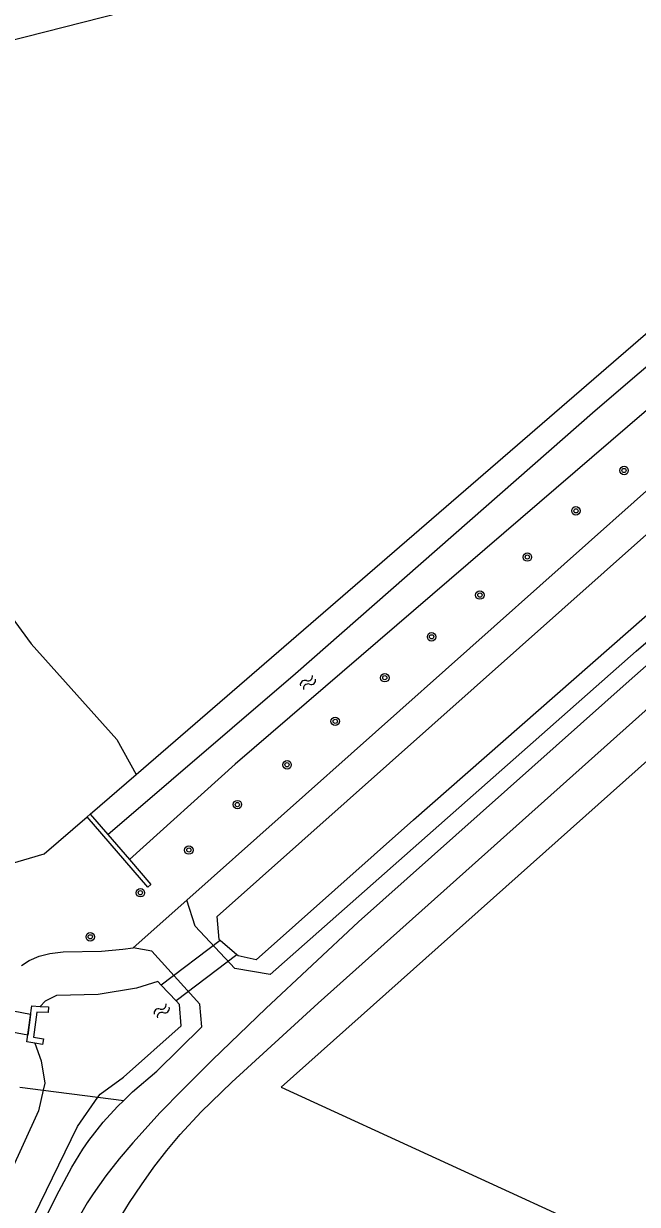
# Model space of a CAD drawing. Extents: x 133000 to 136000, y 400500 to 403500.
# Drawn here: x 133865.4 to 133923.4, y 401425.1 to 401536.5 of the extents above; entities that cross this region are included whole.
import ezdxf

# ---------------------------------------------------------------- set-up
doc = ezdxf.new("R2010")
doc.units = 0
for name, color, linetype in [('gg-afsc-muur', 7, 'Continuous'), ('gg-knt-onverhard', 7, 'Continuous'), ('gg-kntw-bovenkant insteek waterloop', 7, 'Continuous'), ('gg-kntw-waterlijn', 7, 'Continuous'), ('gg-kwrk-duiker nz vlak', 7, 'Continuous'), ('gg-kwrk-uitstroombak niveau min 01', 7, 'Continuous'), ('gt-grn-groengrens', 7, 'Continuous'), ('gt-grn-vlakafsluiter', 7, 'Continuous'), ('gt-symb-boom', 7, 'Continuous'), ('gt-symb-watersymbool', 7, 'Continuous')]:
    doc.layers.add(name, color=color, linetype=linetype)

# ---------------------------------------------------------------- blocks, each defined once
blk = doc.blocks.new('gt0-BOOM')
at = {"layer": 'gt-symb-boom'}
for radius in [0.4, 0.2]:
    blk.add_circle((0, 0), radius, dxfattribs=at)
blk = doc.blocks.new('gt0-WA')
at = {"layer": 'gt-symb-watersymbool'}
for centre, start, end in [((-0.32, 0.02), 28.0725, 151.9275), ((0.43, 0.42), 208.0725, 331.9275), ((-0.32, -0.43), 28.0725, 151.9275), ((0.43, -0.03), 208.0725, 331.9275)]:
    blk.add_arc(centre, 0.425, start, end, dxfattribs=at)

msp = doc.modelspace()

# ---------------------------------------------------------------- linework, layer by layer
at = {"layer": 'gg-afsc-muur'}
for p, q in [((133871.45, 401461.65), (133871.74, 401461.9)), ((133871.74, 401461.9), (133873.39, 401459.99)), ((133873.39, 401459.99), (133875.44, 401457.63))]:
    msp.add_line(p, q, dxfattribs=at)
msp.add_lwpolyline([(133875.44, 401457.63), (133877.47, 401455.28), (133877.18, 401455.02), (133871.45, 401461.65)], dxfattribs=at)
at = {"layer": 'gg-knt-onverhard'}
for points in [[(133951.73, 401500), (133936.53, 401486.76), (133922.63, 401474.5), (133897.08, 401451.75), (133888.33, 401443.56), (133883.29, 401438.71), (133880.44, 401435.88), (133878.35, 401433.73), (133875.75, 401430.88), (133874.46, 401429.36), (133873.22, 401427.78), (133872, 401426.06), (133871.46, 401425.23), (133869.96, 401422.63), (133869.05, 401420.86), (133868.17, 401419.05), (133859.64, 401400.57), (133857.76, 401396.31), (133856.19, 401392.63), (133851.2, 401380.62), (133845.97, 401368.44)], [(133848.45, 401367.01), (133854.71, 401380.97), (133867.98, 401410.9), (133870.08, 401415.44), (133871.41, 401418.13), (133873.39, 401421.82), (133874.4, 401423.56), (133875.46, 401425.26), (133876.57, 401426.93), (133877.73, 401428.57), (133878.96, 401430.15), (133880.24, 401431.68), (133882.22, 401433.82), (133885.1, 401436.6), (133893.27, 401444.08), (133927.09, 401474.32), (133956.85, 401500)]]:
    msp.add_lwpolyline(points, dxfattribs=at)
at = {"layer": 'gg-kntw-bovenkant insteek waterloop'}
for points in [[(133919.41, 401500), (133948.49, 401524.89), (133983.39, 401555.2), (134000, 401569.35)], [(133873.39, 401459.99), (133891.12, 401475.2), (133919.41, 401500)], [(133924.26, 401500), (133885.42, 401466.62), (133875.44, 401457.63)], [(133880.86, 401453.8), (133925.39, 401493.43), (133932.65, 401500)], [(133888.74, 401446.77), (133923.29, 401477.3), (133949.63, 401500)], [(133888.74, 401446.77), (133885.39, 401447.35), (133881.63, 401451.33), (133880.86, 401453.8)], [(133865.25, 401447.62), (133865.98, 401448.09), (133866.92, 401448.49), (133867.91, 401448.75)], [(133867.91, 401448.75), (133869.17, 401448.9), (133872.8, 401448.98), (133874.81, 401449.16), (133875.8, 401449.3)], [(133874.9, 401434.88), (133875.74, 401435.69), (133878.02, 401437.66), (133882.28, 401441.82), (133882.07, 401443.97), (133877.55, 401448.97), (133875.8, 401449.3)], [(133843.85, 401369.41), (133853.86, 401391.99), (133864.12, 401415.82), (133866.04, 401420.43), (133867.68, 401424.08), (133868.56, 401425.88), (133870.01, 401428.58), (133871.05, 401430.29), (133871.62, 401431.11), (133872.97, 401432.84), (133874.31, 401434.3), (133874.9, 401434.88)]]:
    msp.add_lwpolyline(points, dxfattribs=at)
at = {"layer": 'gg-kntw-waterlijn'}
for p, q in [((133885.57, 401448.63), (133884.02, 401449.97)), ((133879.84, 401444.3), (133878.45, 401445.75))]:
    msp.add_line(p, q, dxfattribs=at)
for points in [[(133985.16, 401537.88), (133984.8, 401538.29), (133982.1, 401538.68), (133980.95, 401537.96), (133967.22, 401526.13), (133936.54, 401499.22), (133883.71, 401452.25)], [(133887.39, 401448.17), (133902.27, 401461.38), (133946.15, 401499.85), (133985.98, 401533.74), (133986.58, 401535.39), (133986.46, 401536.36)], [(133884.02, 401449.97), (133883.9, 401450.08), (133883.71, 401452.25)], [(133887.39, 401448.17), (133885.69, 401448.53), (133885.57, 401448.63)], [(133878.45, 401445.75), (133878.11, 401446.1), (133876.1, 401445.48), (133872.48, 401444.88), (133868.56, 401444.78), (133867.48, 401444.25), (133867, 401443.76)], [(133880.33, 401441.91), (133880.18, 401443.95), (133879.84, 401444.3)], [(133872.46, 401435.19), (133872.68, 401435.49), (133874.88, 401437.07), (133880.33, 401441.91)], [(133866.5, 401440.28), (133867.11, 401438.62), (133867.44, 401436.51), (133867.29, 401435.86)], [(133867.29, 401435.86), (133866.85, 401433.91), (133862.8, 401425.05), (133832.29, 401357.21), (133829.79, 401351.65), (133829.32, 401350.61), (133825.31, 401340.64), (133826.02, 401340.1), (133826.76, 401340.11), (133827.65, 401340.96), (133831.82, 401350.98)], [(133831.82, 401350.98), (133841.11, 401369.85), (133856.97, 401404.63), (133870.54, 401432.43), (133872.46, 401435.19)]]:
    msp.add_lwpolyline(points, dxfattribs=at)
at = {"layer": 'gg-kwrk-duiker nz vlak'}
for p, q in [((133884.02, 401449.97), (133878.45, 401445.75)), ((133885.57, 401448.63), (133879.84, 401444.3)), ((133866.1, 401443.01), (133849.52, 401446.11)), ((133865.84, 401441.03), (133849.12, 401444.15)), ((133866.1, 401443.01), (133865.84, 401441.03))]:
    msp.add_line(p, q, dxfattribs=at)
at = {"layer": 'gg-kwrk-uitstroombak niveau min 01'}
msp.add_line((133866.21, 401443.8), (133867, 401443.76), dxfattribs=at)
for points in [[(133866.5, 401440.28), (133865.76, 401440.4), (133866.21, 401443.8)], [(133867, 401443.76), (133867.79, 401443.72), (133867.76, 401443.18), (133866.68, 401443.23), (133866.37, 401440.85), (133867.33, 401440.7), (133867.24, 401440.16), (133866.5, 401440.28)]]:
    msp.add_lwpolyline(points, dxfattribs=at)
at = {"layer": 'gt-grn-groengrens'}
for p, q in [((133871.74, 401461.9), (133876.08, 401465.65)), ((133875.8, 401449.3), (133880.86, 401453.8))]:
    msp.add_line(p, q, dxfattribs=at)
for points in [[(133876.08, 401465.65), (133973.41, 401549.83), (133981.76, 401557.09), (133987.2, 401561.73), (133983.64, 401565.3), (133849.23, 401531.11)], [(133849.23, 401531.11), (133848.59, 401523), (133848.45, 401511.38), (133848.99, 401505.16), (133849.4, 401502.6), (133852.64, 401494.08), (133856.02, 401490.43), (133859.8, 401486.65), (133866.15, 401478), (133874.26, 401468.95), (133876.08, 401465.65)], [(134031.69, 401371.01), (133970.09, 401506.8), (133945.84, 401486.12), (133889.78, 401436.14), (134031.69, 401371.01)], [(133848.9, 401452.71), (133867.4, 401458.15), (133871.45, 401461.65)]]:
    msp.add_lwpolyline(points, dxfattribs=at)
at = {"layer": 'gt-grn-vlakafsluiter'}
for p, q in [((133865.08, 401436.14), (133867.29, 401435.86)), ((133867.29, 401435.86), (133872.46, 401435.19)), ((133872.46, 401435.19), (133874.9, 401434.88))]:
    msp.add_line(p, q, dxfattribs=at)

# ---------------------------------------------------------------- block references
at = {"layer": 'gt-symb-boom'}
for p in [(133922.14, 401494.35), (133917.6, 401490.54), (133913.01, 401486.18), (133908.53, 401482.59), (133903.97, 401478.65), (133899.55, 401474.79), (133894.87, 401470.67), (133890.32, 401466.57), (133885.63, 401462.81), (133881.05, 401458.52), (133876.47, 401454.49), (133871.74, 401450.33)]:
    msp.add_blockref('gt0-BOOM', p, dxfattribs=at)
at = {"layer": 'gt-symb-watersymbool'}
for p, rotation in [((133892.25, 401474.31), 40.90572608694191), ((133878.44, 401443.31), 41.67635773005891)]:
    msp.add_blockref('gt0-WA', p, dxfattribs=dict(at, rotation=rotation))

doc.saveas('drawing.dxf')
